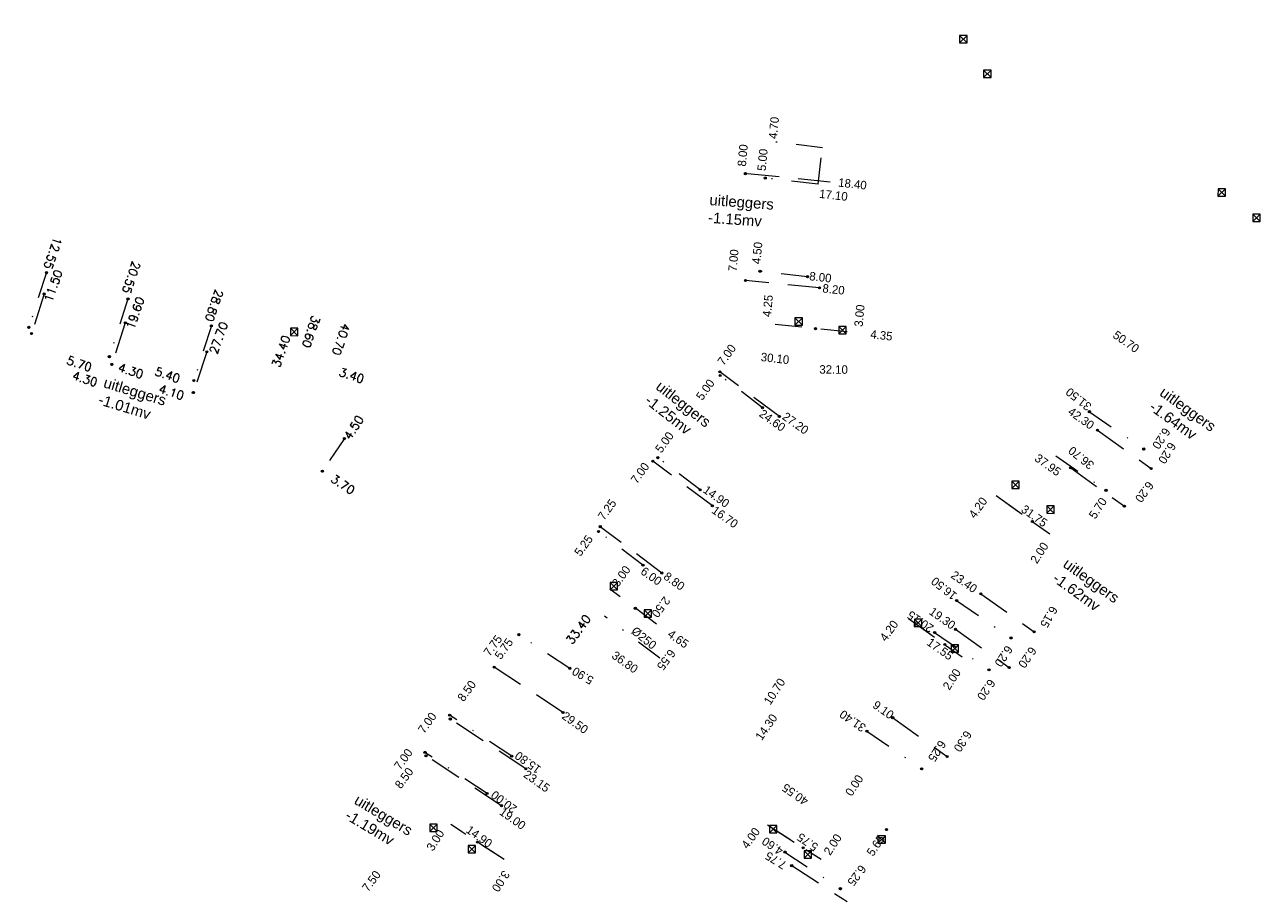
# Model space of a CAD drawing. Header units: inches. Extents: x 0 to 191500, y 0 to 342750.
# Tile 533 of 547: x 189786 to 189903, y 335230 to 335312. Entities that reach past the tile are written whole.
import ezdxf

# ---------------------------------------------------------------- set-up
doc = ezdxf.new("R2010")
doc.units = ezdxf.units.IN
doc.header["$MEASUREMENT"] = 0
for name, pattern in [('RI-HWA_HUISAANSLUITING', [4.8, 3, -1.8]), ('RI-HWA_KOLKAANSLUITING', [4.3, 2.5, -1.8]), ('RI-VWA_HUISAANSLUITING', [6.1, 2.5, -1.8, 0, -1.8])]:
    doc.linetypes.add(name, pattern=pattern)
doc.layers.get('0').update_dxf_attribs({"lineweight": 20})
for name, color, linetype, lineweight in [('ECW', 150, 'Continuous', 20), ('N-WE-RI-HWA-MAATVOERING-T25', 151, 'Continuous', 20), ('N-WE-RI-HWA_HUISAANSLUITING_PP_160-G', 150, 'RI-HWA_HUISAANSLUITING', 20), ('N-WE-RI-HWA_KOLK-S', 150, 'Continuous', 20), ('N-WE-RI-HWA_KOLKAANSLUITING_PP_160-G', 150, 'RI-HWA_KOLKAANSLUITING', 20), ('N-WE-RI-HWA_RIOOLPUT_ONTSTOPPINGSPUT-G', 150, 'Continuous', 20), ('N-WE-RI-INLAAT', 7, 'Continuous', 20), ('N-WE-RI-VWA-MAATVOERING-T25', 30, 'Continuous', 20), ('N-WE-RI-VWA_HUISAANSLUITING_PP_160-G', 20, 'RI-VWA_HUISAANSLUITING', 20), ('N-WE-RI-VWA_RIOOLPUT_ONTSTOPPINGSPUT-G', 30, 'Continuous', 20), ('Tekst algemeen', 7, 'Continuous', 20)]:
    doc.layers.add(name, color=color, linetype=linetype, lineweight=lineweight)
doc.styles.add('arial', font='arial.ttf')
picture_1 = doc.add_image_def('image1.ecw', size_in_pixel=(220000, 285000))

# ---------------------------------------------------------------- blocks, each defined once
blk = doc.blocks.new('A$C2C270354')
h = blk.add_hatch(color=256)
h.dxf.hatch_style = 1
edge = h.paths.add_edge_path()
edge.add_arc((0, 0), 0.1, 0, 360)
blk.add_circle((0, 0), 0.1)

msp = doc.modelspace()

# ---------------------------------------------------------------- linework, layer by layer
at = {"layer": 'N-WE-RI-HWA_HUISAANSLUITING_PP_160-G'}
for p, q in [((189788.10535, 335286.27551), (189786.9206, 335282.55483)), ((189795.7379, 335283.56252), (189794.47492, 335279.66013)), ((189803.41285, 335280.83447), (189802.14298, 335277.00386, 0.72379))]:
    msp.add_line(p, q, dxfattribs=at)
for points, elevation in [([(189862.02468, 335296.8014), (189854.06406, 335297.59423)], 41.197), ([(189861.03365, 335286.85063), (189854.06811, 335287.54436)], 41.197), ([(189857.2612, 335274.75109), (189851.66452, 335278.95552)], 41.136), ([(189887.18322, 335273.47245), (189892.23152, 335269.87319)], 41.215), ([(189850.95456, 335266.35607), (189845.35788, 335270.5605)], 41.136), ([(189884.65793, 335269.93049), (189889.70624, 335266.33124)], 41.215), ([(189877.63886, 335267.3204), (189882.68716, 335263.72114)], 41.215), ([(189846.20956, 335260.03982), (189840.41301, 335264.39441)], 41.136), ([(189876.21129, 335258.08327), (189881.21888, 335254.51304)], 41.215), ([(189869.3954, 335255.75816), (189874.4437, 335252.1589)], 41.215), ([(189873.83114, 335254.74487), (189878.87944, 335251.14562)], 41.215), ([(189836.90736, 335246.92168), (189830.44026, 335251.19242)], 41.626), ([(189833.40811, 335241.62283), (189826.31517, 335246.30687)], 41.626), ([(189867.90978, 335246.4396), (189873.03951, 335242.78229)], 41.215), ([(189831.1212, 335238.15981), (189824.02826, 335242.84384)], 41.626), ([(189831.36523, 335233.08532), (189826.35845, 335236.3917)], 41.626), ([(189856.14516, 335236.37516), (189861.18274, 335233.1159)], 41.215), ([(189858.41712, 335232.52312), (189863.62263, 335229.15522)], 41.215)]:
    msp.add_lwpolyline(points, dxfattribs=dict(at, elevation=elevation))
for points in [[(189862.02468, 335296.8014), (189854.06406, 335297.59423)], [(189861.03365, 335286.85063), (189854.06811, 335287.54436)], [(189857.2612, 335274.75109), (189851.66452, 335278.95552)], [(189887.18322, 335273.47245), (189892.23152, 335269.87319)], [(189850.95456, 335266.35607), (189845.35788, 335270.5605)], [(189884.65793, 335269.93049), (189889.70624, 335266.33124)], [(189846.20956, 335260.03982), (189840.41301, 335264.39441)], [(189876.21129, 335258.08327), (189881.21888, 335254.51304)], [(189873.83114, 335254.74487), (189878.87944, 335251.14562)], [(189836.90736, 335246.92168), (189830.44026, 335251.19242)], [(189833.40811, 335241.62283), (189826.31517, 335246.30687)], [(189867.90978, 335246.4396), (189873.03951, 335242.78229)], [(189831.1212, 335238.15981), (189824.02826, 335242.84384)], [(189858.41712, 335232.52312), (189863.62263, 335229.15522)]]:
    msp.add_lwpolyline(points, dxfattribs=at)
at = {"layer": 'N-WE-RI-HWA_KOLK-S'}
for p, q in [((189874.21549, 335310.58693), (189874.21399, 335309.89048)), ((189874.21399, 335309.89048), (189874.91194, 335310.58544)), ((189874.91045, 335309.88899), (189874.21549, 335310.58693)), ((189874.91194, 335310.58544), (189874.21549, 335310.58693)), ((189874.91045, 335309.88899), (189874.91194, 335310.58544)), ((189874.21399, 335309.89048), (189874.91045, 335309.88899)), ((189876.47265, 335307.31972), (189876.47116, 335306.62327)), ((189876.47116, 335306.62327), (189877.16911, 335307.31823)), ((189877.16761, 335306.62177), (189876.47265, 335307.31972)), ((189877.16911, 335307.31823), (189876.47265, 335307.31972)), ((189877.16761, 335306.62177), (189877.16911, 335307.31823)), ((189876.47116, 335306.62327), (189877.16761, 335306.62177)), ((189898.51645, 335296.16665), (189898.51495, 335295.4702)), ((189898.51495, 335295.4702), (189899.2129, 335296.16515)), ((189898.51495, 335295.4702), (189899.21141, 335295.4687)), ((189899.21141, 335295.4687), (189898.51645, 335296.16665)), ((189899.2129, 335296.16515), (189898.51645, 335296.16665)), ((189899.21141, 335295.4687), (189899.2129, 335296.16515)), ((189901.77937, 335293.77456), (189901.77787, 335293.07811)), ((189901.77787, 335293.07811), (189902.47582, 335293.77306)), ((189902.47433, 335293.07661), (189901.77937, 335293.77456)), ((189902.47582, 335293.77306), (189901.77937, 335293.77456)), ((189902.47433, 335293.07661), (189902.47582, 335293.77306)), ((189901.77787, 335293.07811), (189902.47433, 335293.07661)), ((189858.72913, 335284.0314), (189858.72764, 335283.33494)), ((189858.72764, 335283.33494), (189859.42558, 335284.0299)), ((189859.42409, 335283.33345), (189858.72913, 335284.0314)), ((189859.42558, 335284.0299), (189858.72913, 335284.0314)), ((189859.42409, 335283.33345), (189859.42558, 335284.0299)), ((189811.28559, 335283.05354), (189811.2841, 335282.35709)), ((189811.2841, 335282.35709), (189811.98205, 335283.05204)), ((189811.98055, 335282.35559), (189811.28559, 335283.05354)), ((189811.98205, 335283.05204), (189811.28559, 335283.05354)), ((189811.98055, 335282.35559), (189811.98205, 335283.05204)), ((189858.72764, 335283.33494), (189859.42409, 335283.33345)), ((189862.85809, 335283.21171), (189862.85659, 335282.51525)), ((189862.85659, 335282.51525), (189863.55454, 335283.21021)), ((189863.55305, 335282.51376), (189862.85809, 335283.21171)), ((189863.55454, 335283.21021), (189862.85809, 335283.21171)), ((189863.55305, 335282.51376), (189863.55454, 335283.21021)), ((189811.2841, 335282.35709), (189811.98055, 335282.35559)), ((189862.85659, 335282.51525), (189863.55305, 335282.51376)), ((189879.11757, 335268.6727), (189879.11608, 335267.97625)), ((189879.11608, 335267.97625), (189879.81402, 335268.6712)), ((189879.81253, 335267.97475), (189879.11757, 335268.6727)), ((189879.81402, 335268.6712), (189879.11757, 335268.6727)), ((189879.81253, 335267.97475), (189879.81402, 335268.6712)), ((189879.11608, 335267.97625), (189879.81253, 335267.97475)), ((189882.42069, 335266.34753), (189882.41919, 335265.65108)), ((189882.41919, 335265.65108), (189883.11714, 335266.34603)), ((189883.11565, 335265.64958), (189882.42069, 335266.34753)), ((189883.11714, 335266.34603), (189882.42069, 335266.34753)), ((189883.11565, 335265.64958), (189883.11714, 335266.34603)), ((189882.41919, 335265.65108), (189883.11565, 335265.64958)), ((189841.35302, 335259.14892), (189841.35152, 335258.45247)), ((189841.35152, 335258.45247), (189842.04947, 335259.14743)), ((189841.35152, 335258.45247), (189842.04798, 335258.45097)), ((189842.04798, 335258.45097), (189841.35302, 335259.14892)), ((189842.04947, 335259.14743), (189841.35302, 335259.14892)), ((189842.04798, 335258.45097), (189842.04947, 335259.14743)), ((189844.54425, 335256.58758), (189844.54275, 335255.89113)), ((189844.54275, 335255.89113), (189845.2407, 335256.58609)), ((189844.54275, 335255.89113), (189845.23921, 335255.88963)), ((189845.23921, 335255.88963), (189844.54425, 335256.58758)), ((189845.2407, 335256.58609), (189844.54425, 335256.58758)), ((189845.23921, 335255.88963), (189845.2407, 335256.58609)), ((189869.95406, 335255.70655), (189869.95256, 335255.0101)), ((189869.95256, 335255.0101), (189870.65051, 335255.70505)), ((189869.95256, 335255.0101), (189870.64902, 335255.0086)), ((189870.64902, 335255.0086), (189869.95406, 335255.70655)), ((189870.65051, 335255.70505), (189869.95406, 335255.70655)), ((189870.64902, 335255.0086), (189870.65051, 335255.70505)), ((189873.42068, 335253.28555), (189873.41919, 335252.5891)), ((189873.41919, 335252.5891), (189874.11714, 335253.28406)), ((189873.41919, 335252.5891), (189874.11564, 335252.5876)), ((189874.11564, 335252.5876), (189873.42068, 335253.28555)), ((189874.11714, 335253.28406), (189873.42068, 335253.28555)), ((189874.11564, 335252.5876), (189874.11714, 335253.28406)), ((189824.37326, 335236.41942), (189824.37176, 335235.72297)), ((189824.37176, 335235.72297), (189825.06971, 335236.41792)), ((189825.06822, 335235.72147), (189824.37326, 335236.41942)), ((189825.06971, 335236.41792), (189824.37326, 335236.41942)), ((189825.06822, 335235.72147), (189825.06971, 335236.41792)), ((189856.33969, 335236.29452), (189856.33819, 335235.59807)), ((189856.33819, 335235.59807), (189857.03614, 335236.29303)), ((189857.03464, 335235.59657), (189856.33969, 335236.29452)), ((189857.03614, 335236.29303), (189856.33969, 335236.29452)), ((189857.03464, 335235.59657), (189857.03614, 335236.29303)), ((189824.37176, 335235.72297), (189825.06822, 335235.72147)), ((189856.33819, 335235.59807), (189857.03464, 335235.59657)), ((189866.53464, 335235.33595), (189866.53314, 335234.6395)), ((189866.53314, 335234.6395), (189867.23109, 335235.33445)), ((189867.22959, 335234.638), (189866.53464, 335235.33595)), ((189867.23109, 335235.33445), (189866.53464, 335235.33595)), ((189867.22959, 335234.638), (189867.23109, 335235.33445)), ((189827.99064, 335234.42547), (189827.98914, 335233.72902)), ((189827.98914, 335233.72902), (189828.68709, 335234.42397)), ((189827.98914, 335233.72902), (189828.68559, 335233.72752)), ((189828.68559, 335233.72752), (189827.99064, 335234.42547)), ((189828.68709, 335234.42397), (189827.99064, 335234.42547)), ((189828.68559, 335233.72752), (189828.68709, 335234.42397)), ((189859.58173, 335233.923), (189859.58024, 335233.22655)), ((189859.58024, 335233.22655), (189860.27818, 335233.9215)), ((189860.27669, 335233.22505), (189859.58173, 335233.923)), ((189860.27818, 335233.9215), (189859.58173, 335233.923)), ((189860.27669, 335233.22505), (189860.27818, 335233.9215)), ((189866.53314, 335234.6395), (189867.22959, 335234.638)), ((189859.58024, 335233.22655), (189860.27669, 335233.22505))]:
    msp.add_line(p, q, dxfattribs=at)
at = {"layer": 'N-WE-RI-HWA_KOLKAANSLUITING_PP_160-G'}
for points in [[(189863.63733, 335282.72228), (189856.42302, 335283.44077)], [(189877.63886, 335267.3204), (189882.68716, 335263.72114)], [(189845.71575, 335255.22021), (189841.31836, 335258.52369)], [(189869.3954, 335255.75816), (189874.4437, 335252.1589)], [(189831.36523, 335233.08532), (189826.35845, 335236.3917)], [(189856.14516, 335236.37516), (189861.18274, 335233.1159)]]:
    msp.add_lwpolyline(points, dxfattribs=at)
at = {"layer": 'N-WE-RI-HWA_RIOOLPUT_ONTSTOPPINGSPUT-G'}
for p, q in [((189854.16193, 335297.61477), (189853.96619, 335297.57369)), ((189854.04352, 335297.6921), (189854.0846, 335297.49636)), ((189854.16597, 335287.56489), (189853.97024, 335287.52382)), ((189854.04757, 335287.64222), (189854.08864, 335287.44649)), ((189786.90007, 335282.6527), (189786.94114, 335282.45696)), ((189787.01847, 335282.57537), (189786.82274, 335282.53429)), ((189794.57278, 335279.68067), (189794.37705, 335279.6396)), ((189794.45438, 335279.758), (189794.49546, 335279.56227)), ((189851.76239, 335278.97606), (189851.56665, 335278.93498)), ((189851.64398, 335279.05338), (189851.68506, 335278.85765)), ((189802.24085, 335277.0244, 0.72379), (189802.04511, 335276.98332, 0.72379)), ((189802.12244, 335277.10173, 0.72379), (189802.16352, 335276.90599, 0.72379)), ((189845.45575, 335270.58104), (189845.26001, 335270.53996)), ((189845.33734, 335270.65837), (189845.37842, 335270.46263)), ((189892.32939, 335269.89373), (189892.13365, 335269.85265)), ((189892.21098, 335269.97106), (189892.25206, 335269.77532)), ((189889.8041, 335266.35177), (189889.60837, 335266.3107)), ((189889.6857, 335266.4291), (189889.72677, 335266.23337)), ((189840.51087, 335264.41495), (189840.31514, 335264.37387)), ((189840.39247, 335264.49228), (189840.43354, 335264.29654)), ((189881.31675, 335254.53358), (189881.12101, 335254.4925)), ((189881.19834, 335254.61091), (189881.23942, 335254.41517)), ((189830.53813, 335251.21295), (189830.3424, 335251.17188)), ((189830.41973, 335251.29028), (189830.4608, 335251.09455)), ((189878.8589, 335251.24349), (189878.89998, 335251.04775)), ((189878.97731, 335251.16616), (189878.78157, 335251.12508)), ((189826.41303, 335246.32741), (189826.2173, 335246.28633)), ((189826.29463, 335246.40474), (189826.3357, 335246.209)), ((189824.12612, 335242.86438), (189823.93039, 335242.82331)), ((189824.00772, 335242.94171), (189824.04879, 335242.74598)), ((189873.13737, 335242.80283), (189872.94164, 335242.76176)), ((189873.01897, 335242.88016), (189873.06004, 335242.68443))]:
    msp.add_line(p, q, dxfattribs=at)
for centre in [(189854.06406, 335297.59423), (189854.06811, 335287.54436), (189786.9206, 335282.55483), (189794.47492, 335279.66013), (189851.66452, 335278.95552), (189802.14298, 335277.00386, 0.72379), (189845.35788, 335270.5605), (189892.23152, 335269.87319), (189889.70624, 335266.33124), (189840.41301, 335264.39441), (189881.21888, 335254.51304), (189830.44026, 335251.19242), (189878.87944, 335251.14562), (189826.31517, 335246.30687), (189824.02826, 335242.84384), (189873.03951, 335242.78229)]:
    msp.add_circle(centre, 0.1, dxfattribs=at)
at = {"layer": 'N-WE-RI-VWA_HUISAANSLUITING_PP_160-G'}
for p, q in [((189788.32658, 335288.28315), (189786.66906, 335283.14382)), ((189795.98797, 335285.81221), (189794.23837, 335280.38737)), ((189803.83971, 335283.27989), (189802.18219, 335278.14057)), ((189816.34765, 335272.68508), (189814.27324, 335269.62128))]:
    msp.add_line(p, q, dxfattribs=at)
for points, elevation in [([(189861.30852, 335300.02571), (189856.64194, 335300.5852)], 41.124), ([(189860.899, 335296.61), (189861.30852, 335300.02571)], 41.124), ([(189860.899, 335296.61), (189855.93115, 335297.1761)], 41.124), ([(189859.90676, 335287.90256), (189855.4357, 335288.41205)], 41.189), ([(189855.67923, 335275.58149), (189851.69783, 335278.60613)], 41.643), ([(189883.278, 335271.046), (189887.97565, 335267.81768)], 41.114), ([(189849.81143, 335267.85757), (189845.83003, 335270.88221)], 41.643), ([(189844.42757, 335260.77068), (189840.2471, 335263.94655)], 41.643), ([(189873.93287, 335257.44753), (189879.04259, 335253.93602)], 41.114), ([(189846.01363, 335252.03072), (189840.798, 335255.993)], 41.643), ([(189837.54402, 335251.07145), (189832.7476, 335254.24271)], 41.643), ([(189871.86561, 335254.43938), (189876.97534, 335250.92788)], 41.114), ([(189832.08395, 335242.81327), (189826.24483, 335246.67392)], 41.643), ([(189865.49393, 335245.16769), (189870.64486, 335241.62787)], 41.114), ([(189829.76756, 335239.3098), (189823.92843, 335243.17045)], 41.643), ([(189857.78319, 335233.79742), (189862.99865, 335230.35338)], 41.244)]:
    msp.add_lwpolyline(points, dxfattribs=dict(at, elevation=elevation))
for points in [[(189861.30852, 335300.02571), (189856.64194, 335300.5852)], [(189860.899, 335296.61), (189861.30852, 335300.02571)], [(189860.899, 335296.61), (189855.93115, 335297.1761)], [(189859.90676, 335287.90256), (189855.4357, 335288.41205)], [(189855.67923, 335275.58149), (189851.69783, 335278.60613)], [(189886.41995, 335275.20588), (189891.52987, 335271.69465)], [(189883.278, 335271.046), (189887.97565, 335267.81768)], [(189849.81143, 335267.85757), (189845.83003, 335270.88221)], [(189844.42757, 335260.77068), (189840.2471, 335263.94655)], [(189873.93287, 335257.44753), (189879.04259, 335253.93602)], [(189846.01363, 335252.03072), (189840.798, 335255.993)], [(189837.54402, 335251.07145), (189832.7476, 335254.24271)], [(189871.86561, 335254.43938), (189876.97534, 335250.92788)], [(189832.08395, 335242.81327), (189826.24483, 335246.67392)], [(189865.49393, 335245.16769), (189870.64486, 335241.62787)], [(189829.76756, 335239.3098), (189823.92843, 335243.17045)], [(189857.78319, 335233.79742), (189862.99865, 335230.35338)]]:
    msp.add_lwpolyline(points, dxfattribs=at)
at = {"layer": 'N-WE-RI-VWA_RIOOLPUT_ONTSTOPPINGSPUT-G'}
for p, q in [((189856.02128, 335297.21943), (189855.84102, 335297.13277)), ((189855.88782, 335297.26623), (189855.97448, 335297.08598)), ((189855.52582, 335288.45538), (189855.34557, 335288.36872)), ((189855.39237, 335288.50218), (189855.47902, 335288.32192)), ((189786.75918, 335283.18715), (189786.57893, 335283.1005)), ((189786.62573, 335283.23395), (189786.71238, 335283.0537)), ((189794.32849, 335280.4307), (189794.14824, 335280.34405)), ((189794.19504, 335280.4775), (189794.2817, 335280.29725)), ((189802.27232, 335278.1839), (189802.09207, 335278.09724)), ((189802.13887, 335278.23069), (189802.22552, 335278.05044)), ((189851.78796, 335278.64946), (189851.60771, 335278.5628)), ((189851.65451, 335278.69626), (189851.74116, 335278.516)), ((189891.62, 335271.73798), (189891.43975, 335271.65132)), ((189891.48654, 335271.78478), (189891.5732, 335271.60452)), ((189845.92016, 335270.92554), (189845.7399, 335270.83889)), ((189845.7867, 335270.97234), (189845.87336, 335270.79209)), ((189814.36337, 335269.66461), (189814.18311, 335269.57796)), ((189814.22991, 335269.71141), (189814.31657, 335269.53116)), ((189888.06578, 335267.86101), (189887.88553, 335267.77435)), ((189887.93233, 335267.90781), (189888.01898, 335267.72755)), ((189840.33723, 335263.98988), (189840.15697, 335263.90323)), ((189840.20377, 335264.03668), (189840.29043, 335263.85643)), ((189832.83772, 335254.28604), (189832.65747, 335254.19938)), ((189832.70427, 335254.33283), (189832.79093, 335254.15258)), ((189879.13272, 335253.97935), (189878.95247, 335253.89269)), ((189878.99927, 335254.02615), (189879.08592, 335253.8459)), ((189877.06546, 335250.9712), (189876.88521, 335250.88455)), ((189876.93201, 335251.018), (189877.01867, 335250.83775)), ((189826.33495, 335246.71725), (189826.1547, 335246.6306)), ((189826.2015, 335246.76405), (189826.28816, 335246.5838)), ((189824.01856, 335243.21378), (189823.83831, 335243.12712)), ((189823.88511, 335243.26058), (189823.97176, 335243.08033)), ((189870.73499, 335241.6712), (189870.55474, 335241.58454)), ((189870.60154, 335241.718), (189870.68819, 335241.53774)), ((189863.08878, 335230.3967), (189862.90853, 335230.31005)), ((189862.95532, 335230.4435), (189863.04198, 335230.26325))]:
    msp.add_line(p, q, dxfattribs=at)
for centre in [(189855.93115, 335297.1761), (189855.4357, 335288.41205), (189786.66906, 335283.14382), (189794.23837, 335280.38737), (189802.18219, 335278.14057), (189851.69783, 335278.60613), (189845.83003, 335270.88221), (189891.52987, 335271.69465), (189814.27324, 335269.62128), (189887.97565, 335267.81768), (189840.2471, 335263.94655), (189832.7476, 335254.24271), (189879.04259, 335253.93602), (189876.97534, 335250.92788), (189826.24483, 335246.67392), (189823.92843, 335243.17045), (189870.64486, 335241.62787), (189862.99865, 335230.35338)]:
    msp.add_circle(centre, 0.1, dxfattribs=at)

# ---------------------------------------------------------------- block references
at = {"layer": 'N-WE-RI-INLAAT', "rotation": 0.06357443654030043}
for p in [(189788.32658, 335288.28315), (189859.90676, 335287.90256), (189788.10535, 335286.27551), (189861.03365, 335286.85063), (189795.98797, 335285.81221), (189795.7379, 335283.56252), (189803.83971, 335283.27989), (189860.6521, 335283.01959), (189803.41285, 335280.83447), (189855.67923, 335275.58149), (189857.2612, 335274.75109), (189886.41995, 335275.20588), (189887.18322, 335273.47245), (189816.34765, 335272.68508), (189884.65793, 335269.93049), (189849.81143, 335267.85757), (189850.95456, 335266.35607), (189881.05868, 335264.88219), (189844.42757, 335260.77068), (189846.20956, 335260.03982), (189876.21129, 335258.08327), (189873.93287, 335257.44753), (189843.71694, 335256.72179), (189873.83114, 335254.74487), (189871.86561, 335254.43938), (189872.81522, 335253.31995), (189837.54402, 335251.07145), (189836.90736, 335246.92168), (189867.90978, 335246.4396), (189865.49393, 335245.16769), (189832.08395, 335242.81327), (189833.40811, 335241.62283), (189829.76756, 335239.3098), (189831.1212, 335238.15981), (189867.3389, 335235.91223, 41.215), (189828.86184, 335234.73851), (189857.78319, 335233.79742), (189859.50354, 335234.20232), (189858.41712, 335232.52312)]:
    msp.add_blockref('A$C2C270354', p, dxfattribs=at)

# ---------------------------------------------------------------- texts
at = {"layer": 'N-WE-RI-HWA-MAATVOERING-T25', "char_height": 0.8, "attachment_point": 1}
for s, insert, width, rotation in [('8.00', (189853.30743, 335298.3103, -41.033), 5.1756488, 84.6565217), ('8.00', (189853.30743, 335298.3103, -41.033), 5.176, 84.6565217), ('18.40', (189862.84961, 335297.17419, -41.094), 5.1756488, 353.756428), ('18.40', (189862.84961, 335297.17419, -41.094), 5.176, 353.756428), ('7.00', (189852.44183, 335288.43672, -41.033), 5.1756488, 84.6565217), ('7.00', (189852.44183, 335288.43672, -41.033), 5.176, 84.6565217), ('{\\Fromans|c0;11.50}', (189788.06771, 335285.72387), 5.176, 70.4268728), ('4.25', (189855.66639, 335284.15685, -41.033), 5.1756488, 84.6565217), ('4.25', (189855.66639, 335284.15685, -41.033), 5.176, 84.6565217), ('8.20', (189861.36638, 335287.22479, -41.094), 5.1756488, 353.756428), ('8.20', (189861.36638, 335287.22479, -41.094), 5.176, 353.756428), ('{\\Fromans|c0;19.60}', (189795.77511, 335283.1716), 5.176, 70.4268728), ('3.00', (189864.29427, 335283.23692, -41.033), 5.1756488, 84.6565217), ('3.00', (189864.29427, 335283.23692, -41.033), 5.176, 84.6565217), ('{\\Fromans|c0;27.70}', (189803.62878, 335280.82839), 5.176, 70.4268728), ('4.35', (189865.87097, 335282.9065, -41.094), 5.1756488, 353.756428), ('4.35', (189865.87097, 335282.9065, -41.094), 5.176, 353.756428), ('50.70', (189889.01354, 335282.88855, -41.094), 5.1756488, 324.6512107), ('50.70', (189889.01354, 335282.88855, -41.094), 5.176, 324.6512107), ('{\\Fromans|c0;34.40}', (189809.49885, 335279.56243), 5.176, 70.4268728), ('7.00', (189851.37233, 335279.95545, -41.094), 5.1756488, 54.1481842), ('7.00', (189851.37233, 335279.95545, -41.094), 5.176, 54.1481842), ('{\\Fromans|c0;4.30}', (189795.23761, 335279.79012), 5.176, 342.2669809), ('32.10', (189861.02601, 335279.58312, -41.094), 5.1756488, 359.6513838), ('32.10', (189861.02601, 335279.58312, -41.094), 5.176, 359.6513838), ('{\\Fromans|c0;4.30}', (189790.92356, 335279.0317), 5.176, 342.2669809), ('{\\Fromans|c0;4.10}', (189799.0651, 335277.78249), 5.176, 342.2669809), ('27.20', (189857.92192, 335275.22313, -41.094), 5.1756488, 324.6512107), ('27.20', (189857.92192, 335275.22313, -41.094), 5.176, 324.6512107), ('42.30', (189884.78168, 335275.69179, -41.094), 5.1756488, 324.6512107), ('42.30', (189884.78168, 335275.69179, -41.094), 5.176, 324.6512107), ('6.20', (189894.61659, 335271.99286, 0.1), 5.1756488, 238.6530529), ('6.20', (189894.61659, 335271.99286, 0.1), 5.176, 238.6530529), ('37.95', (189881.65667, 335271.30675, -41.094), 5.1756488, 324.6512107), ('37.95', (189881.65667, 335271.30675, -41.094), 5.176, 324.6512107), ('7.00', (189843.21553, 335268.83423, -41.094), 5.1756488, 54.1481842), ('7.00', (189843.21553, 335268.83423, -41.094), 5.176, 54.1481842), ('6.20', (189892.53354, 335268.26197, 0.1), 5.1756488, 233.8504865), ('6.20', (189892.53354, 335268.26197, 0.1), 5.176, 233.8504865), ('7.25', (189840.12082, 335265.39435, -41.094), 5.1756488, 54.1481842), ('7.25', (189840.12082, 335265.39435, -41.094), 5.176, 54.1481842), ('4.20', (189875.0038, 335265.57705, -82.23), 5.1756488, 54.1481842), ('4.20', (189875.0038, 335265.57705, -82.23), 5.176, 54.1481842), ('31.75', (189880.37656, 335266.50887, -41.094), 5.1756488, 324.6512107), ('31.75', (189880.37656, 335266.50887, -41.094), 5.176, 324.6512107), ('16.70', (189851.2843, 335266.41076, -41.094), 5.1756488, 324.6512107), ('16.70', (189851.2843, 335266.41076, -41.094), 5.176, 324.6512107), ('2.00', (189880.81097, 335261.28284, -82.23), 5.1756488, 56.7782631), ('2.00', (189880.81097, 335261.28284, -82.23), 5.176, 56.7782631), ('3.00', (189841.45057, 335259.13503, -41.094), 5.1756488, 54.1481842), ('3.00', (189841.45057, 335259.13503, -41.094), 5.176, 54.1481842), ('8.80', (189846.75352, 335260.19768, -41.094), 5.1756488, 324.6512107), ('8.80', (189846.75352, 335260.19768, -41.094), 5.176, 324.6512107), ('23.40', (189873.77895, 335260.31479, -41.094), 5.1756488, 324.6512107), ('23.40', (189873.77895, 335260.31479, -41.094), 5.176, 324.6512107), ('2.50', (189847.06693, 335257.42133, -41.094), 5.1756488, 232.9801146), ('2.50', (189847.06693, 335257.42133, -41.094), 5.176, 232.9801146), ('19.30', (189871.73097, 335256.88533, -41.094), 5.1756488, 324.6512107), ('19.30', (189871.73097, 335256.88533, -41.094), 5.176, 324.6512107), ('6.15', (189883.48101, 335256.60704, 0.1), 5.1756488, 240.0308449), ('6.15', (189883.48101, 335256.60704, 0.1), 5.176, 240.0308449), ('4.20', (189866.63199, 335254.00237, -82.23), 5.1756488, 54.1481842), ('4.20', (189866.63199, 335254.00237, -82.23), 5.176, 54.1481842), ('7.75', (189829.37034, 335252.62006, -81.74), 5.1756488, 53.7231845), ('7.75', (189829.37034, 335252.62006, -81.74), 5.176, 53.7231845), ('4.65', (189847.12954, 335254.7733, -41.094), 5.1756488, 324.6512107), ('4.65', (189847.12954, 335254.7733, -41.094), 5.176, 324.6512107), ('17.55', (189871.51658, 335253.98962, -41.094), 5.1756488, 324.6512107), ('17.55', (189871.51658, 335253.98962, -41.094), 5.176, 324.6512107), ('36.80', (189841.87488, 335252.76056, -41.094), 5.1756488, 324.6512107), ('36.80', (189841.87488, 335252.76056, -41.094), 5.176, 324.6512107), ('6.20', (189881.50783, 335252.73029, 0.1), 5.1756488, 235.6994987), ('6.20', (189881.50783, 335252.73029, 0.1), 5.176, 235.6994987), ('10.70', (189855.73129, 335248.0016, -82.23), 5.176, 56.7782631), ('2.00', (189872.5717, 335249.39609, -82.23), 5.1756488, 56.7782631), ('2.00', (189872.5717, 335249.39609, -82.23), 5.176, 56.7782631), ('8.50', (189826.91364, 335248.35124, -81.74), 5.1756488, 53.7231845), ('8.50', (189826.91364, 335248.35124, -81.74), 5.176, 53.7231845), ('9.10', (189866.41881, 335248.0995, -41.094), 5.1756488, 324.6512107), ('9.10', (189866.41881, 335248.0995, -41.094), 5.176, 324.6512107), ('29.50', (189837.18712, 335247.06845, -41.094), 5.1756488, 324.6512107), ('29.50', (189837.18712, 335247.06845, -41.094), 5.176, 324.6512107), ('6.30', (189875.41644, 335244.85572, 0.1), 5.1756488, 236.6084668), ('6.30', (189875.41644, 335244.85572, 0.1), 5.176, 236.6084668), ('8.50', (189821.02115, 335240.15679, -81.74), 5.1756488, 53.7231845), ('8.50', (189821.02115, 335240.15679, -81.74), 5.176, 53.7231845), ('23.15', (189833.58195, 335241.57225, -41.094), 5.1756488, 324.6512107), ('23.15', (189833.58195, 335241.57225, -41.094), 5.176, 324.6512107), ('0.00', (189863.39598, 335239.41899, -82.23), 5.1756488, 56.7782631), ('0.00', (189863.39598, 335239.41899, -82.23), 5.176, 56.7782631), ('19.00', (189831.31085, 335238.05067, -41.094), 5.1756488, 324.6512107), ('19.00', (189831.31085, 335238.05067, -41.094), 5.176, 324.6512107), ('14.90', (189828.16889, 335236.36375, -41.094), 5.1756488, 324.6512107), ('14.90', (189828.16889, 335236.36375, -41.094), 5.176, 324.6512107), ('4.00', (189853.62538, 335234.50344, -82.23), 5.1756488, 54.1481842), ('4.00', (189853.62538, 335234.50344, -82.23), 5.176, 54.1481842), ('3.00', (189824.00422, 335234.25133, -82.23), 5.1756488, 57.7430122), ('3.00', (189824.00422, 335234.25133, -82.23), 5.176, 57.7430122), ('5.75', (189860.53522, 335233.80999, -41.094), 5.1756488, 145.1225694), ('5.75', (189860.53522, 335233.80999, -41.094), 5.176, 145.1225694), ('2.00', (189861.3679, 335233.8616, -82.23), 5.1756488, 56.7782631), ('2.00', (189861.3679, 335233.8616, -82.23), 5.176, 56.7782631), ('5.65', (189865.40476, 335233.78428, -41.115), 5.1756488, 55.8552954), ('5.65', (189865.40476, 335233.78428, -41.115), 5.176, 55.8552954), ('7.75', (189857.59722, 335232.1193, -41.094), 5.1756488, 148.1753434), ('7.75', (189857.59722, 335232.1193, -41.094), 5.176, 148.1753434), ('7.50', (189817.9413, 335230.47327, -81.74), 5.1756488, 53.7231845), ('7.50', (189817.9413, 335230.47327, -81.74), 5.176, 53.7231845), ('3.00', (189831.96097, 335231.70636, -82.23), 5.1756488, 237.0695762), ('3.00', (189831.96097, 335231.70636, -82.23), 5.176, 237.0695762)]:
    msp.add_mtext(s, dxfattribs=dict(at, insert=insert, width=width, rotation=rotation))
at = {"layer": 'N-WE-RI-VWA-MAATVOERING-T25', "char_height": 0.8, "attachment_point": 1}
for s, insert, width, rotation in [('4.70', (189856.23987, 335300.89752, -41.106), 5.1756488, 84.6565217), ('4.70', (189856.23987, 335300.89752, -41.106), 5.176, 84.6565217), ('5.00', (189855.17452, 335297.89218, -41.106), 5.1756488, 84.6565217), ('5.00', (189855.17452, 335297.89218, -41.106), 5.176, 84.6565217), ('17.10', (189861.06431, 335296.11316, -41.094), 5.1756488, 353.756428), ('17.10', (189861.06431, 335296.11316, -41.094), 5.176, 353.756428), ('{\\Fromans|c0;12.55}', (189789.80522, 335291.43754), 5.176, 251.1950502), ('4.50', (189854.67907, 335289.12813, -41.041), 5.1756488, 84.6565217), ('4.50', (189854.67907, 335289.12813, -41.041), 5.176, 84.6565217), ('{\\Fromans|c0;20.55}', (189797.18676, 335289.15602), 5.176, 251.1950502), ('8.00', (189860.1267, 335288.37038, -41.094), 5.1756488, 353.756428), ('8.00', (189860.1267, 335288.37038, -41.094), 5.176, 353.756428), ('{\\Fromans|c0;28.80}', (189804.96837, 335286.51544), 5.176, 251.1950502), ('{\\Fromans|c0;38.60}', (189814.08439, 335284.06469), 5.176, 251.1950502), ('{\\Fromans|c0;40.70}', (189816.91729, 335283.34728), 5.176, 251.1950502), ('{\\Fromans|c0;5.70}', (189790.40755, 335280.4718), 5.176, 341.6332856), ('30.10', (189855.56682, 335280.76663, -41.094), 5.1756488, 353.7231188), ('30.10', (189855.56682, 335280.76663, -41.094), 5.176, 353.7231188), ('{\\Fromans|c0;5.40}', (189798.70167, 335279.41595), 5.176, 341.6332856), ('{\\Fromans|c0;3.40}', (189816.01272, 335279.3681), 5.176, 341.6332856), ('5.00', (189849.35804, 335276.67415, -81.723), 5.1756488, 54.1481842), ('5.00', (189849.35804, 335276.67415, -81.723), 5.176, 54.1481842), ('31.50', (189886.1934, 335275.22821, 42.069), 5.176, 141.3090837), ('{\\Fromans|c0;4.50}', (189816.24172, 335272.92496), 5.176, 57.4021704), ('24.60', (189855.73996, 335275.48895, -41.094), 5.1756488, 324.6512107), ('24.60', (189855.73996, 335275.48895, -41.094), 5.176, 324.6512107), ('5.00', (189845.51344, 335271.72964, -81.723), 5.1756488, 54.1481842), ('5.00', (189845.51344, 335271.72964, -81.723), 5.176, 54.1481842), ('6.20', (189894.09527, 335273.33632), 5.176, 236.6084668), ('36.70', (189886.43558, 335269.7142, 42.069), 5.1756488, 141.3090837), ('36.70', (189886.43558, 335269.7142, 42.069), 5.176, 141.3090837), ('{\\Fromans|c0;3.70}', (189815.42916, 335269.35536), 5.176, 326.5788154), ('14.90', (189850.47119, 335268.33271, -41.094), 5.1756488, 324.6512107), ('14.90', (189850.47119, 335268.33271, -41.094), 5.176, 324.6512107), ('5.70', (189886.30594, 335265.48748, -0.001), 5.1756488, 56.6084668), ('5.70', (189886.30594, 335265.48748, -0.001), 5.176, 56.6084668), ('5.25', (189837.90731, 335262.01457, -81.723), 5.1756488, 54.1481842), ('5.25', (189837.90731, 335262.01457, -81.723), 5.176, 54.1481842), ('6.00', (189844.5965, 335260.6748, -41.094), 5.1756488, 324.6512107), ('6.00', (189844.5965, 335260.6748, -41.094), 5.176, 324.6512107), ('16.50', (189873.53446, 335257.43164, 42.069), 5.1756488, 141.3090837), ('16.50', (189873.53446, 335257.43164, 42.069), 5.176, 141.3090837), ('20.15', (189871.40982, 335254.37503, 42.069), 5.1756488, 145.830539), ('20.15', (189871.40982, 335254.37503, 42.069), 5.176, 145.830539), ('{\\Fromans|c0;33.40}', (189837.12786, 335253.71007), 5.176, 54.1481842), ('5.75', (189830.4078, 335252.31073, -81.723), 5.1756488, 54.1481842), ('5.75', (189830.4078, 335252.31073, -81.723), 5.176, 54.1481842), ('6.55', (189847.56585, 335252.47017, -41.094), 5.1756488, 233.1810544), ('6.55', (189847.56585, 335252.47017, -41.094), 5.176, 233.1810544), ('6.20', (189879.26938, 335252.8612, -0.001), 5.1756488, 236.6084668), ('6.20', (189879.26938, 335252.8612, -0.001), 5.176, 236.6084668), ('5.90', (189839.45977, 335249.49765, -41.094), 5.1756488, 149.1465007), ('5.90', (189839.45977, 335249.49765, -41.094), 5.176, 149.1465007), ('6.20', (189877.64611, 335249.68392, -0.001), 5.1756488, 235.1016268), ('6.20', (189877.64611, 335249.68392, -0.001), 5.176, 235.1016268), ('7.00', (189823.20415, 335245.34484, -81.723), 5.1756488, 54.1481842), ('7.00', (189823.20415, 335245.34484, -81.723), 5.176, 54.1481842), ('14.30', (189854.94113, 335244.6831, -82.23), 5.1756488, 55.231673), ('14.30', (189854.94113, 335244.6831, -82.23), 5.176, 55.231673), ('31.40', (189865.02524, 335245.0296, 42.069), 5.1756488, 145.2405567), ('31.40', (189865.02524, 335245.0296, 42.069), 5.176, 145.2405567), ('6.25', (189872.99554, 335243.94939, -0.001), 5.1756488, 237.0979684), ('6.25', (189872.99554, 335243.94939, -0.001), 5.176, 237.0979684), ('7.00', (189820.9529, 335241.93238, -81.723), 5.1756488, 54.1481842), ('7.00', (189820.9529, 335241.93238, -81.723), 5.176, 54.1481842), ('15.80', (189834.45183, 335241.10258, -41.094), 5.1756488, 144.007732), ('15.80', (189834.45183, 335241.10258, -41.094), 5.176, 144.007732), ('20.00', (189832.17967, 335237.38353, -41.094), 5.1756488, 142.9672939), ('20.00', (189832.17967, 335237.38353, -41.094), 5.176, 142.9672939), ('40.55', (189859.61328, 335238.12155, 42.069), 5.1756488, 145.2405567), ('40.55', (189859.61328, 335238.12155, 42.069), 5.176, 145.2405567), ('4.60', (189857.24895, 335233.44591, 42.069), 5.1756488, 146.0589095), ('4.60', (189857.24895, 335233.44591, 42.069), 5.176, 146.0589095), ('6.25', (189865.49848, 335232.18331, 0.129), 5.1756488, 232.8273572), ('6.25', (189865.49848, 335232.18331, 0.129), 5.176, 232.8273572)]:
    msp.add_mtext(s, dxfattribs=dict(at, insert=insert, width=width, rotation=rotation))
at = {"layer": 'Tekst algemeen', "char_height": 1, "width": 11.8386661, "attachment_point": 1, "style": 'arial'}
for s, insert, rotation in [('uitleggers\\P-1.15mv ', (189850.72796, 335295.63731), 355.7996047), ('uitleggers\\P-1.01mv ', (189793.89728, 335278.47527), 343.0591917), ('uitleggers\\P-1.25mv ', (189846.16325, 335278.18852), 321.8995367), ('uitleggers\\P-1.64mv ', (189893.5156, 335277.61691), 324.2748146), ('uitleggers\\P-1.62mv ', (189884.42962, 335261.49682), 324.2748146), ('uitleggers\\P-1.19mv ', (189817.68942, 335239.26287), 329.0385876)]:
    msp.add_mtext(s, dxfattribs=dict(at, insert=insert, rotation=rotation))
at = {"layer": 'Tekst algemeen', "insert": (189843.75873, 335255.06392, -41.094), "char_height": 0.8, "width": 5.176, "attachment_point": 1, "rotation": 321.0789327}
msp.add_mtext('%%C250', dxfattribs=at)

# ---------------------------------------------------------------- pictures from other files: only their frames are drawn
at = {"layer": 'ECW'}
image = msp.add_image(picture_1, insert=(180500, 328500), size_in_units=(11000, 14250), dxfattribs=at)
image.dxf.flags = 7

doc.saveas('drawing.dxf')
